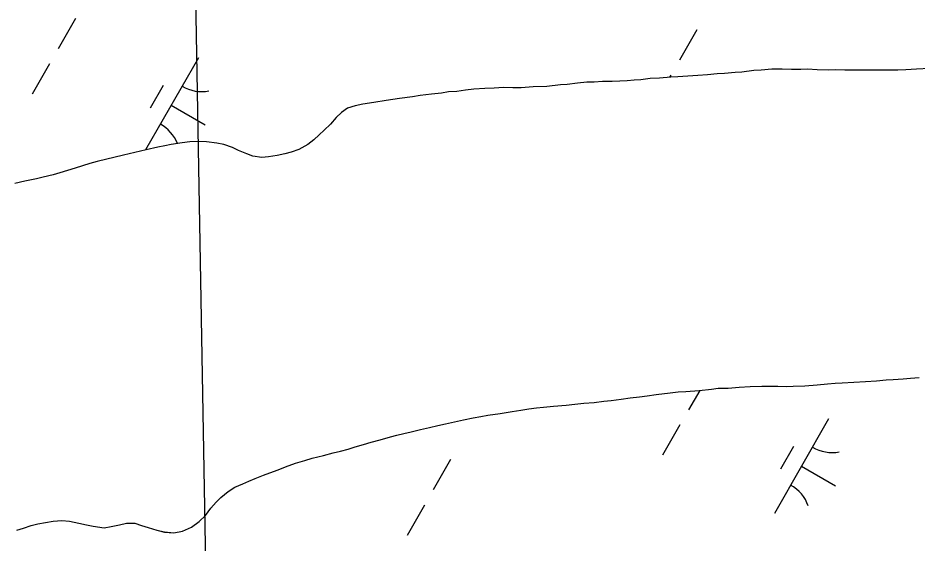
# Model space of a CAD drawing. Extents: x 3930721 to 3950824, y 220441 to 242861.
# Drawn here: x 3935382.2 to 3935794.4, y 228302.9 to 228543.4 of the extents above; entities that cross this region are included whole.
import ezdxf

# ---------------------------------------------------------------- set-up
doc = ezdxf.new("R2010")
doc.units = 0
for name, color, linetype in [('V-GRID-MAJR', 7, 'Continuous'), ('V-TOPO-SHOR', 7, 'Continuous'), ('V-WETL-SWMP', 7, 'Continuous')]:
    doc.layers.add(name, color=color, linetype=linetype)

msp = doc.modelspace()

# ---------------------------------------------------------------- linework, layer by layer
at = {"layer": 'V-GRID-MAJR'}
msp.add_line((3935534.95, 224567.22), (3935444.08, 229645.95), dxfattribs=at)
at = {"layer": 'V-TOPO-SHOR'}
for points in [[(3935713.76, 228518.51), (3935710.65, 228518.35), (3935705.81, 228518.01), (3935702.44, 228517.75), (3935698.03, 228517.41), (3935693.53, 228517.07), (3935688.95, 228516.82), (3935684.37, 228516.48), (3935681.26, 228516.31), (3935675.98, 228515.88), (3935671.75, 228515.63), (3935667.51, 228515.03), (3935664.48, 228514.86), (3935661.2, 228514.61), (3935657.83, 228514.44), (3935654.37, 228514.36), (3935649.87, 228514.28), (3935646.07, 228514.02), (3935642.79, 228513.94), (3935638.46, 228513.51), (3935633.79, 228512.91), (3935630.68, 228512.74), (3935624.46, 228512.06), (3935618.15, 228511.81), (3935612.61, 228511.47), (3935608.9, 228511.39), (3935604.57, 228511.48), (3935600.25, 228511.32), (3935596.02, 228511.06), (3935590.92, 228510.72), (3935587.11, 228510.3), (3935583.13, 228509.7), (3935579.33, 228509.53), (3935576.13, 228509.01), (3935571.63, 228508.5), (3935566.36, 228507.82), (3935562.9, 228507.3), (3935556.85, 228506.45), (3935550.8, 228505.59), (3935545.18, 228504.73), (3935540.16, 228503.96), (3935536.62, 228503.1), (3935533.16, 228502.16), (3935530.3, 228500.17), (3935527.88, 228497.75), (3935525.28, 228494.73), (3935522.43, 228491.97), (3935520.09, 228489.81), (3935517.75, 228487.65), (3935514.9, 228485.41), (3935510.83, 228483.17), (3935507.37, 228481.96), (3935504.43, 228481.1), (3935500.89, 228480.41), (3935496.91, 228479.81), (3935493.88, 228479.56), (3935489.82, 228480.17), (3935486.97, 228481.12), (3935483.25, 228482.77), (3935480.4, 228484.07), (3935476.51, 228485.37), (3935473.32, 228486.07), (3935468.56, 228486.68), (3935464.85, 228486.77), (3935460.87, 228486.6), (3935457.33, 228486.26), (3935452.31, 228485.49), (3935449.37, 228484.89), (3935446.26, 228484.2), (3935440.9, 228483), (3935435.71, 228481.71), (3935430.52, 228480.51), (3935418.42, 228477.58), (3935415.04, 228476.72), (3935411.75, 228475.6), (3935408.38, 228474.57), (3935404.92, 228473.54), (3935401.29, 228472.42), (3935398.35, 228471.56), (3935393.77, 228470.44), (3935390.65, 228469.67), (3935385.38, 228468.64), (3935380.8, 228467.52)], [(3935799.6, 228520.21), (3935793.73, 228519.96), (3935788.89, 228519.71), (3935785.17, 228519.46), (3935781.45, 228519.46), (3935778.08, 228519.47), (3935773.06, 228519.47), (3935769.52, 228519.56), (3935763.9, 228519.48), (3935760.88, 228519.49), (3935756.55, 228519.58), (3935753.27, 228519.5), (3935748.17, 228519.68), (3935743.76, 228519.95), (3935740.73, 228519.77), (3935736.5, 228519.87), (3935732.18, 228519.96), (3935727.51, 228519.88), (3935722.5, 228519.54), (3935719.21, 228519.29), (3935713.76, 228518.51)], [(3935421.61, 228309.79), (3935424.89, 228310.48), (3935428.69, 228311.25), (3935431.96, 228311.94), (3935435.68, 228312.02), (3935438.69, 228310.98), (3935441.8, 228309.94), (3935445.85, 228308.73), (3935449.31, 228307.94), (3935453.62, 228307.51), (3935457.59, 228308.28), (3935461.65, 228310.09), (3935465.1, 228312.76), (3935468.04, 228315.51), (3935470.55, 228318.88), (3935472.88, 228321.55), (3935475.04, 228323.7), (3935478.5, 228326.55), (3935481.52, 228328.44), (3935485.15, 228329.99), (3935487.91, 228331.19), (3935490.76, 228332.4), (3935494.56, 228334.03), (3935497.58, 228335.06), (3935501.38, 228336.44), (3935504.66, 228337.73), (3935509.23, 228339.45), (3935513.64, 228340.74), (3935517, 228341.77), (3935522.1, 228342.97), (3935526.59, 228344.17), (3935529.87, 228344.95), (3935533.41, 228345.89), (3935536.6, 228346.92), (3935540.4, 228347.95), (3935544.02, 228349.07), (3935548.08, 228350.19), (3935552.83, 228351.47), (3935555.77, 228352.25), (3935558.96, 228353.11), (3935562.24, 228353.88), (3935566.47, 228354.91), (3935570.61, 228355.85), (3935574.41, 228356.71), (3935578.04, 228357.48), (3935582.09, 228358.43), (3935586.24, 228359.28), (3935590.64, 228360.23), (3935594.18, 228360.91), (3935597.37, 228361.43), (3935602.98, 228362.2), (3935608.51, 228363.14), (3935612.48, 228363.82), (3935616.1, 228364.34), (3935619.73, 228364.85), (3935622.92, 228365.19), (3935627.49, 228365.61), (3935633.19, 228366.04), (3935637.16, 228366.55), (3935641.3, 228366.98), (3935646.14, 228367.23), (3935650.45, 228367.83), (3935653.82, 228368.17), (3935658.39, 228368.85), (3935662.53, 228369.37), (3935666.85, 228369.88), (3935670.39, 228370.39), (3935674.45, 228370.9), (3935680.83, 228371.67), (3935684.63, 228372.18), (3935688, 228372.35), (3935694.21, 228372.78), (3935699.82, 228373.37), (3935702.84, 228373.8), (3935707.5, 228373.88), (3935712.5, 228374.22), (3935717.6, 228374.55), (3935722.95, 228374.72), (3935726.48, 228374.8), (3935730.2, 228374.71), (3935733.99, 228374.62), (3935737.27, 228374.7), (3935742.54, 228374.87), (3935748.23, 228375.38), (3935752.98, 228375.8), (3935756.52, 228376.15), (3935759.63, 228376.31), (3935764.98, 228376.56), (3935770.41, 228376.82), (3935775.42, 228377.15), (3935779.82, 228377.58), (3935783.01, 228377.75), (3935787.67, 228378.17), (3935791.04, 228378.43), (3935794.92, 228378.68)], [(3935381.73, 228308.71), (3935384.76, 228309.65), (3935388.22, 228310.86), (3935391.33, 228311.64), (3935394.79, 228312.32), (3935398.34, 228312.84), (3935402.23, 228313.26), (3935405.77, 228312.91), (3935410.01, 228311.96), (3935413.64, 228311.17), (3935416.67, 228310.56), (3935421.61, 228309.79)]]:
    msp.add_lwpolyline(points, dxfattribs=at)
at = {"layer": 'V-WETL-SWMP'}
for p, q in [((3935408.6, 228543.14), (3935400.65, 228529.26)), ((3935693.1, 228538.03), (3935685.15, 228524.14)), ((3935396.67, 228522.32), (3935388.72, 228508.43)), ((3935464.79, 228525.13), (3935440.63, 228482.93)), ((3935681.18, 228517.2), (3935680.64, 228516.26)), ((3935693.53, 228517.07), (3935688.95, 228516.82)), ((3935698.03, 228517.41), (3935693.53, 228517.07)), ((3935702.44, 228517.75), (3935698.03, 228517.41)), ((3935705.81, 228518.01), (3935702.44, 228517.75)), ((3935710.65, 228518.35), (3935705.81, 228518.01)), ((3935713.76, 228518.51), (3935710.65, 228518.35)), ((3935719.21, 228519.29), (3935713.76, 228518.51)), ((3935722.5, 228519.54), (3935719.21, 228519.29)), ((3935727.51, 228519.88), (3935722.5, 228519.54)), ((3935732.18, 228519.96), (3935727.51, 228519.88)), ((3935736.5, 228519.87), (3935732.18, 228519.96)), ((3935740.73, 228519.77), (3935736.5, 228519.87)), ((3935743.76, 228519.94), (3935740.73, 228519.77)), ((3935748.17, 228519.68), (3935743.76, 228519.94)), ((3935753.27, 228519.5), (3935748.17, 228519.68)), ((3935756.55, 228519.58), (3935753.27, 228519.5)), ((3935760.88, 228519.49), (3935756.55, 228519.58)), ((3935763.9, 228519.49), (3935760.88, 228519.49)), ((3935769.52, 228519.56), (3935763.9, 228519.49)), ((3935773.06, 228519.47), (3935769.52, 228519.56)), ((3935778.08, 228519.47), (3935773.06, 228519.47)), ((3935781.45, 228519.46), (3935778.08, 228519.47)), ((3935785.17, 228519.46), (3935781.45, 228519.46)), ((3935788.89, 228519.71), (3935785.17, 228519.46)), ((3935793.73, 228519.96), (3935788.89, 228519.71)), ((3935799.6, 228520.22), (3935793.73, 228519.96)), ((3935633.79, 228512.91), (3935630.68, 228512.74)), ((3935638.46, 228513.51), (3935633.79, 228512.91)), ((3935642.79, 228513.94), (3935638.46, 228513.51)), ((3935646.07, 228514.02), (3935642.79, 228513.94)), ((3935649.87, 228514.28), (3935646.07, 228514.02)), ((3935654.37, 228514.36), (3935649.87, 228514.28)), ((3935657.83, 228514.44), (3935654.37, 228514.36)), ((3935661.2, 228514.61), (3935657.83, 228514.44)), ((3935664.48, 228514.86), (3935661.2, 228514.61)), ((3935667.51, 228515.03), (3935664.48, 228514.86)), ((3935671.75, 228515.63), (3935667.51, 228515.03)), ((3935675.98, 228515.88), (3935671.75, 228515.63)), ((3935681.26, 228516.31), (3935675.98, 228515.88)), ((3935684.37, 228516.48), (3935681.26, 228516.31)), ((3935688.95, 228516.82), (3935684.37, 228516.48)), ((3935448.66, 228512.48), (3935442.69, 228502.06)), ((3935576.13, 228509.01), (3935571.63, 228508.5)), ((3935579.33, 228509.53), (3935576.13, 228509.01)), ((3935583.13, 228509.7), (3935579.33, 228509.53)), ((3935587.11, 228510.3), (3935583.13, 228509.7)), ((3935590.92, 228510.72), (3935587.11, 228510.3)), ((3935596.02, 228511.06), (3935590.92, 228510.72)), ((3935600.25, 228511.32), (3935596.02, 228511.06)), ((3935604.57, 228511.48), (3935600.25, 228511.32)), ((3935608.9, 228511.39), (3935604.57, 228511.48)), ((3935612.61, 228511.47), (3935608.9, 228511.39)), ((3935618.15, 228511.81), (3935612.61, 228511.47)), ((3935624.46, 228512.06), (3935618.15, 228511.81)), ((3935630.68, 228512.74), (3935624.46, 228512.06)), ((3935545.18, 228504.73), (3935540.16, 228503.96)), ((3935550.8, 228505.59), (3935545.18, 228504.73)), ((3935556.85, 228506.45), (3935550.8, 228505.59)), ((3935562.9, 228507.3), (3935556.85, 228506.45)), ((3935566.36, 228507.82), (3935562.9, 228507.3)), ((3935571.63, 228508.5), (3935566.36, 228507.82)), ((3935452.37, 228503.44), (3935467.99, 228494.49)), ((3935533.16, 228502.16), (3935530.3, 228500.17)), ((3935536.62, 228503.1), (3935533.16, 228502.16)), ((3935540.16, 228503.96), (3935536.62, 228503.1)), ((3935527.88, 228497.75), (3935525.28, 228494.73)), ((3935530.3, 228500.17), (3935527.88, 228497.75)), ((3935525.28, 228494.73), (3935522.43, 228491.97)), ((3935520.09, 228489.81), (3935517.75, 228487.65)), ((3935522.43, 228491.97), (3935520.09, 228489.81)), ((3935446.26, 228484.2), (3935440.9, 228483)), ((3935449.37, 228484.89), (3935446.26, 228484.2)), ((3935452.31, 228485.49), (3935449.37, 228484.89)), ((3935457.33, 228486.26), (3935452.31, 228485.49)), ((3935460.87, 228486.6), (3935457.33, 228486.26)), ((3935464.85, 228486.77), (3935460.87, 228486.6)), ((3935468.56, 228486.68), (3935464.85, 228486.77)), ((3935473.32, 228486.07), (3935468.56, 228486.68)), ((3935476.52, 228485.37), (3935473.32, 228486.07)), ((3935480.4, 228484.07), (3935476.52, 228485.37)), ((3935483.25, 228482.77), (3935480.4, 228484.07)), ((3935514.9, 228485.41), (3935510.83, 228483.17)), ((3935517.75, 228487.65), (3935514.9, 228485.41)), ((3935430.52, 228480.51), (3935418.41, 228477.58)), ((3935435.71, 228481.71), (3935430.52, 228480.51)), ((3935440.9, 228483), (3935435.71, 228481.71)), ((3935486.97, 228481.12), (3935483.25, 228482.77)), ((3935489.82, 228480.17), (3935486.97, 228481.12)), ((3935493.88, 228479.56), (3935489.82, 228480.17)), ((3935500.89, 228480.41), (3935496.91, 228479.81)), ((3935504.43, 228481.1), (3935500.89, 228480.41)), ((3935507.37, 228481.96), (3935504.43, 228481.1)), ((3935510.83, 228483.17), (3935507.37, 228481.96)), ((3935415.04, 228476.72), (3935411.75, 228475.6)), ((3935418.41, 228477.58), (3935415.04, 228476.72)), ((3935496.91, 228479.81), (3935493.88, 228479.56)), ((3935401.29, 228472.42), (3935398.35, 228471.56)), ((3935404.92, 228473.54), (3935401.29, 228472.42)), ((3935408.38, 228474.57), (3935404.92, 228473.54)), ((3935411.75, 228475.6), (3935408.38, 228474.57)), ((3935385.38, 228468.64), (3935380.8, 228467.52)), ((3935390.66, 228469.67), (3935385.38, 228468.64)), ((3935393.77, 228470.44), (3935390.66, 228469.67)), ((3935398.35, 228471.56), (3935393.77, 228470.44)), ((3935694.41, 228372.8), (3935689.33, 228363.93)), ((3935685.35, 228356.99), (3935677.4, 228343.1)), ((3935753.48, 228359.8), (3935728.63, 228316.41)), ((3935737.34, 228347.15), (3935731.38, 228336.73)), ((3935580.31, 228341.09), (3935572.36, 228327.2)), ((3935741.05, 228338.1), (3935756.67, 228329.16)), ((3935568.39, 228320.26), (3935560.43, 228306.38))]:
    msp.add_line(p, q, dxfattribs=at)
for points in [[(3935526.59, 228344.17), (3935529.87, 228344.95), (3935533.41, 228345.89), (3935536.6, 228346.92), (3935540.4, 228347.95), (3935544.02, 228349.07), (3935548.08, 228350.19), (3935552.83, 228351.47), (3935555.77, 228352.25), (3935558.96, 228353.11), (3935562.24, 228353.88), (3935566.47, 228354.91), (3935570.61, 228355.85), (3935574.41, 228356.71), (3935578.04, 228357.48), (3935582.09, 228358.43), (3935586.24, 228359.28), (3935590.64, 228360.23), (3935594.18, 228360.91), (3935597.37, 228361.43), (3935602.98, 228362.2), (3935608.5, 228363.14), (3935612.48, 228363.82), (3935616.1, 228364.33), (3935619.73, 228364.85), (3935622.92, 228365.19), (3935627.49, 228365.61), (3935633.19, 228366.04), (3935637.16, 228366.55), (3935641.3, 228366.98), (3935646.14, 228367.23), (3935650.45, 228367.83), (3935653.82, 228368.17), (3935658.39, 228368.85), (3935662.53, 228369.36), (3935666.85, 228369.88), (3935670.39, 228370.39), (3935674.45, 228370.9), (3935680.83, 228371.67), (3935684.63, 228372.18), (3935688, 228372.35), (3935694.21, 228372.77), (3935699.82, 228373.37), (3935702.84, 228373.8), (3935707.5, 228373.88), (3935712.5, 228374.22), (3935717.6, 228374.56), (3935722.95, 228374.72), (3935726.48, 228374.8), (3935730.2, 228374.71), (3935733.99, 228374.62), (3935737.27, 228374.7), (3935742.54, 228374.87), (3935748.23, 228375.38), (3935752.98, 228375.8), (3935756.52, 228376.14), (3935759.62, 228376.31), (3935764.98, 228376.57), (3935770.41, 228376.82), (3935775.42, 228377.15), (3935779.82, 228377.58), (3935783.01, 228377.75), (3935787.67, 228378.17), (3935791.04, 228378.43), (3935794.92, 228378.68)], [(3935381.73, 228308.71), (3935384.76, 228309.65), (3935388.22, 228310.86), (3935391.33, 228311.63), (3935394.79, 228312.32), (3935398.34, 228312.84), (3935402.23, 228313.26), (3935405.77, 228312.91), (3935410.01, 228311.96), (3935413.64, 228311.17), (3935416.67, 228310.56), (3935421.61, 228309.79), (3935424.89, 228310.48), (3935428.69, 228311.25), (3935431.96, 228311.94), (3935435.68, 228312.02), (3935438.7, 228310.98), (3935441.8, 228309.94), (3935445.85, 228308.73), (3935449.31, 228307.95), (3935453.62, 228307.51), (3935457.59, 228308.28), (3935461.65, 228310.09), (3935465.1, 228312.76), (3935468.04, 228315.51), (3935470.55, 228318.88), (3935472.88, 228321.55), (3935475.04, 228323.7), (3935478.5, 228326.55), (3935481.52, 228328.44), (3935485.15, 228329.99), (3935487.91, 228331.19), (3935490.76, 228332.4), (3935494.56, 228334.03), (3935497.58, 228335.06), (3935501.38, 228336.44), (3935504.66, 228337.73), (3935509.23, 228339.45), (3935513.64, 228340.74), (3935517, 228341.77), (3935522.1, 228342.97), (3935526.59, 228344.17)]]:
    msp.add_lwpolyline(points, dxfattribs=at)
for centre, start, end in [((3935466.3, 228527.29), 239.4279, 280.9715), ((3935438.85, 228479.35), 21.9408, 60.9715), ((3935754.99, 228361.96), 239.4279, 280.9715), ((3935727.53, 228314.02), 19.4279, 60.9715)]:
    msp.add_arc(centre, 17.62, start, end, dxfattribs=at)

doc.saveas('drawing.dxf')
